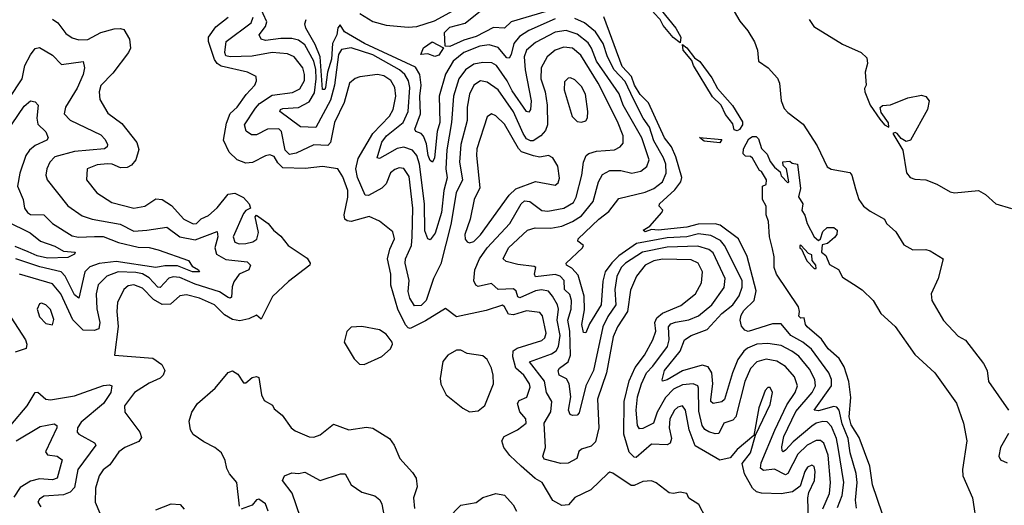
# Model space of a CAD drawing. Extents: x 1468344 to 1613994, y 525695 to 643861.
# Tile 322 of 427: x 1538915 to 1543402, y 623921 to 626134. Entities that reach past the tile are written whole.
import ezdxf

# ---------------------------------------------------------------- set-up
doc = ezdxf.new("R2010")
doc.units = 0

msp = doc.modelspace()

# ---------------------------------------------------------------- linework, layer by layer
at = {"layer": '0CON10XD'}
for points in [[(1541925, 626028), (1541893.1, 626053.1), (1541848, 626108), (1541834.2, 626135), (1541804.7, 626165), (1541796.5, 626196.5), (1541764.2, 626234.2), (1541761.2, 626258.8), (1541785, 626244.6), (1541905.5, 626095.5), (1541928.6, 626055), (1541925, 626028)], [(1540465, 626161.5), (1540525, 626126), (1540585, 626108.4), (1540685, 626100), (1540725, 626103.6), (1540805, 626129.2), (1540975, 626221.6)], [(1541159.2, 625809.2), (1541136.2, 625855), (1541087.4, 625925), (1541067.1, 625937.1), (1541025, 625939.4), (1540985, 625930.7), (1540947.1, 625905), (1540917, 625865), (1540892, 625785), (1540882.9, 625665), (1540861.4, 625541.4), (1540856.7, 625455), (1540863.3, 625413.3), (1540848.1, 625355), (1540837.9, 625255), (1540808, 625162), (1540785, 625130.8), (1540775, 625135.8), (1540761.4, 625171.4), (1540759.6, 625295), (1540736.7, 625475), (1540724.5, 625515), (1540705, 625540), (1540665, 625553), (1540635, 625547.6), (1540579.3, 625515), (1540555, 625501.8), (1540543.6, 625505), (1540565, 625576.1), (1540587, 625605), (1540663.1, 625665), (1540686, 625715), (1540693.1, 625825), (1540687.2, 625855), (1540671, 625885), (1540646.7, 625905), (1540525, 625974.6), (1540425, 626006), (1540381.2, 625998.8), (1540367.7, 625975), (1540350.1, 625835), (1540331.9, 625768.1), (1540265, 625642.7), (1540195, 625645.9), (1540100, 625715), (1540103.1, 625725), (1540115, 625728.9), (1540185.8, 625734.2), (1540235, 625760), (1540259.1, 625800.9), (1540266.9, 625865), (1540265, 625907.8), (1540255.6, 625945.6), (1540215, 626019.1), (1540185, 626041.2), (1540155, 626047.8), (1540105, 626048.8), (1540035, 626039.5), (1540014.8, 626044.8), (1540006, 626065), (1540035, 626102.5), (1540041.3, 626125), (1540007.6, 626197.6)], [(1541315, 626171.5), (1541155, 626123.7), (1541125, 626095.4), (1541075, 626097.8), (1540995, 626057.3), (1540938.9, 626041.1), (1540875, 626011.6), (1540853.8, 626013.8), (1540850.4, 626075), (1540875, 626100), (1540945, 626118.2), (1541015, 626174.9)], [(1542159.9, 626189.9), (1542196.6, 626126.6), (1542234, 626084), (1542263, 626033), (1542276.9, 625995), (1542282.5, 625945), (1542326.2, 625915), (1542368.3, 625868.3), (1542377.5, 625845), (1542386, 625765), (1542399.5, 625729.5), (1542415, 625711.2), (1542485, 625658), (1542549.2, 625559.2), (1542595, 625463.3), (1542612.9, 625452.9), (1542697.9, 625437.9), (1542706.9, 625425), (1542723.8, 625363.8), (1542738.9, 625315), (1542761.1, 625285), (1542791.2, 625261.2), (1542855.8, 625225), (1542866, 625205), (1542907.4, 625167.4), (1542945, 625108.8), (1542985, 625085.8), (1543045, 625086.9), (1543065, 625080.8), (1543123.3, 625045), (1543101.4, 624955), (1543069.5, 624885), (1543071.1, 624855), (1543125, 624764), (1543192.5, 624692.5), (1543225, 624674), (1543307.4, 624567.4), (1543324.5, 624535), (1543330, 624485), (1543420.8, 624355)], [(1539065, 626136.9), (1539089.6, 626119.6), (1539125, 626071.8), (1539155, 626051.2), (1539185, 626042.2), (1539225, 626043.8), (1539285, 626075.7), (1539345, 626092.1), (1539375, 626094.2), (1539389.2, 626089.2), (1539415.8, 626045.8), (1539420, 626005), (1539411.6, 625985), (1539338.9, 625891.1), (1539285, 625834.5), (1539277, 625805), (1539280.2, 625770.2), (1539317.5, 625707.5), (1539380.6, 625660.6), (1539449.7, 625575), (1539457.4, 625542.6), (1539444.7, 625495), (1539425, 625471.9), (1539405, 625461.1), (1539375, 625459.7), (1539336.1, 625476.1), (1539315, 625477.9), (1539267.6, 625472.4), (1539222.2, 625455), (1539220, 625405), (1539266.2, 625345), (1539335, 625301.4), (1539435, 625275.6), (1539485, 625284.6), (1539535, 625318.1), (1539565, 625314.5), (1539606.9, 625286.9), (1539663.7, 625225), (1539705, 625203.2), (1539720.8, 625205), (1539742.6, 625227.4), (1539775, 625241.7), (1539815, 625276.8), (1539865, 625339.7), (1539895, 625343.9), (1539935, 625323.1), (1539961.4, 625295), (1539967.5, 625275), (1539945, 625264.4), (1539935, 625251.1), (1539888.6, 625145), (1539895, 625120.9), (1539915, 625112.9), (1539945, 625114), (1539977.7, 625122.3), (1539995.5, 625134.5), (1540003.3, 625165), (1539988.8, 625235), (1539995, 625243.3), (1540048, 625205), (1540071.9, 625175), (1540105, 625148.2), (1540138.1, 625105), (1540225, 625048.1), (1540238.1, 625025), (1540237.1, 625015), (1540139.4, 624940.6), (1540067.8, 624872.2), (1540015, 624770), (1539995, 624787.5), (1539958.8, 624771.2), (1539917.9, 624762.1), (1539885, 624767.3), (1539848.6, 624788.6), (1539802.3, 624835), (1539735, 624865.6), (1539675, 624880), (1539645, 624875.3), (1539601.9, 624838.1), (1539565, 624837), (1539525, 624859.4), (1539475, 624910.7), (1539435, 624926.5), (1539409.2, 624920.8), (1539389.6, 624905), (1539361.2, 624845), (1539357.1, 624805), (1539363.4, 624736.6), (1539346.7, 624605), (1539521.2, 624591.2), (1539562.6, 624562.6), (1539576.4, 624535), (1539569.5, 624515), (1539555, 624500.4), (1539505, 624478.2), (1539438.7, 624435), (1539393.4, 624375), (1539394.6, 624345), (1539462.5, 624255), (1539469.7, 624230.3), (1539457.9, 624212.1), (1539395, 624184.3), (1539366.7, 624165), (1539326.2, 624105), (1539295, 624083.3), (1539276.9, 624055), (1539260.6, 623999.4), (1539258.6, 623935), (1539280.6, 623885)], [(1542041.2, 623865), (1542010, 623925), (1541965, 623954), (1541955, 623975.8), (1541925, 623981.9), (1541895, 623974.4), (1541875, 623977.8), (1541815, 624024.2), (1541795, 624033.1), (1541755, 624030.5), (1541715, 624011.5), (1541701.7, 624011.7), (1541618.3, 624068.3), (1541605, 624071.9), (1541595, 624065.6), (1541517.4, 623992.6), (1541445, 623957.1), (1541416, 623924), (1541385, 623920.6), (1541345, 623942.9), (1541295.4, 624025), (1541264, 624044), (1541199.7, 624099.7), (1541148.6, 624148.6), (1541122, 624185), (1541113, 624215), (1541123.5, 624235), (1541183.2, 624265), (1541222.7, 624295), (1541221.1, 624315), (1541195, 624347.5), (1541183.4, 624385), (1541191.6, 624398.4), (1541225.5, 624414.5), (1541241, 624459), (1541239.1, 624475), (1541212.7, 624515), (1541176.3, 624546.3), (1541162.7, 624597.3), (1541163.8, 624625), (1541182, 624638), (1541295, 624671.6), (1541308.1, 624685), (1541314.8, 624705.2), (1541298.1, 624785), (1541285, 624800.3), (1541225, 624808.2), (1541165, 624788.9), (1541142.8, 624792.8), (1541125, 624826.2), (1541115, 624833.2), (1541041, 624809), (1540905, 624780.8), (1540855, 624817.5), (1540765, 624761.8), (1540695, 624726.9), (1540685, 624729.3), (1540673, 624743), (1540638.8, 624815), (1540606.7, 624925), (1540605.7, 624975), (1540592, 625045), (1540601.4, 625088.6), (1540622.7, 625135), (1540615, 625168), (1540555, 625215.8), (1540507.8, 625237.8), (1540425, 625215.2), (1540407, 625217), (1540397.2, 625225), (1540393.8, 625245), (1540410.4, 625325), (1540410.4, 625355), (1540388.4, 625418.4), (1540364.7, 625454.7), (1540295, 625464.7), (1540216.3, 625456.3), (1540115, 625459.1), (1540091.1, 625481.1), (1540075, 625511.2), (1540055, 625517.5), (1540035, 625514), (1539976.4, 625483.6), (1539945, 625480.8), (1539906, 625496), (1539869.7, 625529.7), (1539843.3, 625585), (1539857.1, 625662.9), (1539875, 625706.3), (1539905.6, 625735), (1539946.9, 625793.1), (1539986.4, 625835), (1539994.4, 625855), (1539992.5, 625875), (1539954, 625895), (1539832.7, 625922.7), (1539814.5, 625934.5), (1539802.8, 625952.8), (1539775.6, 626035), (1539776.3, 626055), (1539808.6, 626101.4), (1539865.3, 626145)], [(1542511, 623795), (1542507.2, 623955), (1542510.8, 623979.2), (1542537.4, 624035), (1542540.3, 624075), (1542535, 624097.5), (1542525, 624104.4), (1542505, 624094.5), (1542493.2, 624075), (1542472, 624008), (1542437.1, 623982.9), (1542385, 623973.5), (1542295, 623976), (1542273.1, 623983.1), (1542255, 623998.8), (1542218.8, 624065), (1542207.9, 624112.1), (1542245, 624160), (1542268.8, 624241.2), (1542335, 624380), (1542345.6, 624435), (1542335, 624458), (1542325, 624458), (1542312.9, 624445), (1542283.8, 624365), (1542260.7, 624239.3), (1542185, 624176.2), (1542152.6, 624137.4), (1542105, 624127.7), (1541993, 624193), (1541965.5, 624265), (1541949.8, 624355), (1541935, 624374.6), (1541915, 624368.9), (1541899.3, 624355), (1541878.1, 624315), (1541875.2, 624275), (1541885.6, 624225), (1541880, 624205), (1541865, 624197.1), (1541795, 624199.8), (1541725, 624139.2), (1541715, 624140), (1541693.3, 624163.3), (1541667.7, 624245), (1541670.5, 624395), (1541692.1, 624487.9), (1541720.6, 624549.4), (1541763, 624605), (1541801.1, 624675), (1541814.7, 624715), (1541810.2, 624755), (1541819.4, 624775), (1541845, 624797.4), (1541928.7, 624831.3), (1541994.7, 624885), (1542022.6, 624935), (1542026.6, 624985), (1542007.3, 625025), (1541975, 625039.1), (1541845, 625043), (1541805, 625034.8), (1541765, 625015.2), (1541726.1, 624965), (1541698.9, 624901.1), (1541684.8, 624805), (1541638.8, 624735), (1541619.6, 624689.6), (1541589.8, 624525), (1541548.4, 624405), (1541554.8, 624275), (1541539, 624211), (1541519.6, 624190.4), (1541475, 624177.1), (1541463.9, 624166.1), (1541454.4, 624135), (1541415, 624113.1), (1541381.4, 624111.4), (1541305, 624132.2), (1541298.6, 624145), (1541311.1, 624185), (1541305.4, 624295), (1541335, 624346.9), (1541339.7, 624395), (1541315.5, 624435.5), (1541307, 624487), (1541238.6, 624575), (1541339, 624611), (1541359.5, 624625), (1541371, 624645), (1541377.9, 624695), (1541365.1, 624765), (1541370.3, 624815), (1541365.6, 624835), (1541342.6, 624875), (1541325, 624897.4), (1541293.6, 624903.6), (1541265, 624899.2), (1541195, 624866.9), (1541185, 624871.9), (1541177.8, 624897.8), (1541165, 624908.3), (1541095.3, 624905.3), (1541065, 624931.5), (1541005, 624918.1), (1540993.1, 624925), (1540984.5, 624944.5), (1540988.7, 624995), (1541010.4, 625045), (1541045.4, 625095), (1541149.2, 625205), (1541200.9, 625295), (1541215, 625308.3), (1541239.6, 625305), (1541295, 625265.3), (1541321.8, 625261.8), (1541394.7, 625274.7), (1541438.8, 625301.2), (1541451, 625325), (1541477, 625425), (1541484.6, 625485), (1541496.7, 625515), (1541509.2, 625525), (1541543.8, 625535), (1541625, 625541.6), (1541651.6, 625555), (1541665, 625571.2), (1541665.2, 625605), (1541639.5, 625669.5), (1541551.8, 625845), (1541472, 625972), (1541435, 626004.3), (1541395, 626008.7), (1541355.2, 625994.8), (1541319.2, 625965), (1541291.6, 625915), (1541290.6, 625865), (1541309.1, 625805), (1541319.2, 625745), (1541320.4, 625655), (1541310.6, 625629.4), (1541289.3, 625605), (1541255, 625582.8), (1541242.3, 625582.3), (1541225, 625591.7), (1541209, 625615), (1541165, 625714.8), (1541095.6, 625815), (1541045, 625849.7), (1541015, 625854.7), (1540985, 625836.2), (1540965, 625794.4), (1540954.8, 625735), (1540953.6, 625675), (1540925.2, 625565), (1540920, 625485), (1540932.5, 625405), (1540904.8, 625345), (1540879.4, 625200.6), (1540835, 625022.1), (1540801.4, 624955), (1540767.4, 624855), (1540745, 624831.4), (1540715, 624830.4), (1540693.3, 624865), (1540685.2, 624895), (1540689.5, 624945), (1540672.4, 625025), (1540673.5, 625045), (1540700.2, 625105), (1540704, 625145), (1540706.9, 625275), (1540689.6, 625419.6), (1540665, 625455.9), (1540645, 625458.6), (1540625, 625451.8), (1540605, 625436.2), (1540584.5, 625385.5), (1540565, 625366.8), (1540505, 625333.2), (1540488.9, 625335), (1540453.9, 625415), (1540447.6, 625455), (1540457.8, 625502.2), (1540523.9, 625616.1), (1540600.5, 625695), (1540616.7, 625725), (1540630, 625785), (1540625.2, 625825), (1540607, 625857), (1540575, 625878.8), (1540545, 625884.3), (1540465, 625873.7), (1540444.1, 625865.9), (1540418.4, 625845), (1540393.8, 625756.2), (1540350.2, 625665), (1540331.3, 625575), (1540319.5, 625560.5), (1540255, 625563.5), (1540175, 625525.9), (1540145, 625520.5), (1540125, 625539.2), (1540107.9, 625625), (1540096.8, 625636.8), (1540045, 625635.2), (1539995, 625609.4), (1539971.3, 625608.7), (1539946.6, 625626.6), (1539940.2, 625655), (1539989.4, 625730.6), (1540008.1, 625751.9), (1540065, 625790), (1540157.7, 625802.3), (1540191.6, 625818.4), (1540212.5, 625857.5), (1540212.9, 625885), (1540204.8, 625915), (1540165.5, 625965.5), (1540135, 625979.1), (1540065, 625984.8), (1539975, 625967.9), (1539874.4, 625964.4), (1539855, 625969.4), (1539849.3, 625985), (1539855.6, 626034.4), (1539969.9, 626120.1), (1539978.9, 626145)], [(1541355, 626137.5), (1541235.6, 626084.4), (1541192.8, 626057.2), (1541167.7, 626025), (1541154.8, 625975.2), (1541145, 625959.2), (1541135, 625960.7), (1541095, 626006.6), (1541055, 626020), (1541012.7, 626012.7), (1540939.6, 625985), (1540890.2, 625945), (1540854.9, 625885.1), (1540826.9, 625785), (1540830, 625665), (1540818.1, 625625), (1540805, 625504), (1540795.8, 625484.2), (1540785, 625492.1), (1540776.6, 625515), (1540768.3, 625568.3), (1540755, 625602.9), (1540745, 625615.3), (1540720, 625625), (1540715.3, 625635), (1540742.3, 625705), (1540738.4, 625785), (1540745.4, 625835.4), (1540738.9, 625885), (1540718.2, 625918.2), (1540486.3, 626025), (1540395, 626078.4), (1540375, 626110.8), (1540365, 626097.1), (1540360.1, 626065), (1540340.6, 626025), (1540336.1, 625953.9), (1540317.7, 625895), (1540309.3, 625825), (1540305, 625815.3), (1540295, 625815.4), (1540284.4, 625965), (1540260.9, 626020.9), (1540219.2, 626095), (1540214.3, 626115), (1540220, 626135)], [(1542641.9, 623911.9), (1542663.4, 623966.6), (1542670.1, 624025), (1542644.4, 624184.4), (1542637.6, 624225), (1542615, 624281.1), (1542595, 624301), (1542575, 624303.7), (1542545, 624295.2), (1542525, 624281.9), (1542439.7, 624210.3), (1542405, 624173.1), (1542395, 624165.6), (1542390.3, 624170.3), (1542388.1, 624188.1), (1542397.9, 624235), (1542451.6, 624348.4), (1542526.4, 624435), (1542541.1, 624465), (1542539.1, 624495), (1542515, 624541.6), (1542465, 624600.3), (1542434.1, 624624.1), (1542385, 624648.8), (1542325, 624659), (1542274.6, 624655.4), (1542232.5, 624637.5), (1542215, 624624.3), (1542187.9, 624585), (1542163.5, 624525), (1542127.1, 624402.9), (1542115, 624393.5), (1542075.5, 624385.5), (1542065, 624394.2), (1542064, 624404), (1542073.5, 624475), (1542069.8, 624525), (1542052.6, 624552.6), (1542025, 624560), (1541935, 624533.8), (1541865, 624493.2), (1541845, 624487.5), (1541842.9, 624492.9), (1541854.1, 624535), (1541925.6, 624624.4), (1541945, 624675.4), (1541974.6, 624695.4), (1542047.8, 624722.2), (1542114.7, 624795), (1542165, 624835.2), (1542193.5, 624876.5), (1542206.9, 624915), (1542207.2, 624945), (1542126.9, 625105), (1542108.1, 625128.1), (1542065, 625150.3), (1542009, 625159), (1541955, 625145.1), (1541865, 625139.8), (1541726, 625114), (1541645, 625058), (1541613.5, 625026.5), (1541582.9, 624985), (1541572.4, 624942.4), (1541565.2, 624835), (1541511.9, 624748.1), (1541495, 624706.7), (1541485, 624708.8), (1541476.7, 624745), (1541488.4, 624811.6), (1541487, 624875), (1541460.1, 624970.1), (1541431.4, 625001.4), (1541407.7, 625015), (1541405.3, 625025), (1541479.4, 625095), (1541484, 625105), (1541459.2, 625125), (1541460, 625135), (1541554.2, 625225), (1541599.7, 625260.3), (1541645, 625319.3), (1541765, 625347.4), (1541805, 625364.8), (1541844.6, 625395.4), (1541861.5, 625435), (1541859.1, 625475), (1541848.9, 625505), (1541805, 625582.1), (1541784.7, 625644.7), (1541756.3, 625685), (1541711.8, 625771.8), (1541675, 625853), (1541624.8, 625904.8), (1541594.5, 625965), (1541574.2, 626025), (1541539.4, 626079.4), (1541489.6, 626119.6), (1541445, 626139.7)], [(1542205, 624737.8), (1542198.5, 624765), (1542203, 624787), (1542215, 624808.5), (1542262.2, 624855), (1542271.1, 624898.9), (1542229.6, 625055), (1542190.8, 625135), (1542107.3, 625197.3), (1542085, 625203.7), (1542007.4, 625202.6), (1541955, 625188.2), (1541825.2, 625175.3), (1541795, 625178.1), (1541765, 625167.1), (1541755.8, 625175), (1541786.7, 625193.3), (1541841.4, 625255), (1541845.8, 625265.8), (1541828.8, 625285), (1541831.4, 625295), (1541901.2, 625358.8), (1541927.3, 625395), (1541932.3, 625415), (1541905, 625508.9), (1541885, 625554.7), (1541853.6, 625595), (1541780.4, 625755), (1541742.8, 625792.8), (1541717.3, 625835), (1541703, 625875), (1541661.1, 625921.1), (1541576.9, 626146.9)], [(1542512.9, 626135), (1542533.5, 626103.5), (1542665, 626022.9), (1542750, 625985), (1542775, 625960), (1542778.8, 625935), (1542767.5, 625895), (1542772.5, 625835), (1542765, 625820), (1542766, 625805), (1542791.4, 625745), (1542835, 625680.6), (1542856.9, 625655), (1542876.2, 625643.8), (1542875, 625664), (1542841.2, 625711.2), (1542836.1, 625733.9), (1542847.3, 625742.7), (1542883.9, 625746.1), (1542962.7, 625777.3), (1543025, 625790), (1543044.3, 625784.3), (1543059.2, 625765), (1543052, 625725), (1542974.8, 625585.2), (1542955, 625578.5), (1542932.5, 625592.5), (1542914.2, 625615), (1542905, 625619.6), (1542894.7, 625615.3), (1542939.4, 625539.4), (1542955.9, 625435.9), (1542973.3, 625415), (1542995, 625407.5), (1543045, 625404.4), (1543095, 625384.4), (1543155, 625349.2), (1543175, 625344.6), (1543285, 625356), (1543316.8, 625336.8), (1543363.8, 625295), (1543435, 625274.3)], [(1542575.5, 623905), (1542605.4, 623974.6), (1542609.7, 624025), (1542599.4, 624149.4), (1542580.3, 624205), (1542565, 624216.8), (1542545, 624217.3), (1542503.8, 624195), (1542461.9, 624155), (1542415, 624066), (1542405, 624059.5), (1542355.6, 624085.6), (1542305, 624080.2), (1542290.8, 624090.8), (1542294.5, 624115), (1542357, 624263), (1542410.5, 624379.5), (1542448.7, 624435), (1542459.6, 624465), (1542446.7, 624506.7), (1542405, 624553.7), (1542365, 624578), (1542316.8, 624586.8), (1542275, 624574.8), (1542246, 624545), (1542219.3, 624485), (1542178.7, 624325), (1542165, 624308.6), (1542124.5, 624295.5), (1542101.4, 624248.6), (1542085, 624246.6), (1542055, 624255.7), (1542037.4, 624267.4), (1542025.1, 624285.1), (1542009.3, 624350.7), (1542008.9, 624455), (1542005, 624466.2), (1541984.3, 624474.3), (1541935, 624470.2), (1541895, 624450), (1541857.7, 624412.3), (1541819.7, 624345), (1541803.8, 624296.2), (1541755, 624270.7), (1541739.9, 624269.9), (1541730.9, 624285), (1541724.9, 624355.1), (1541730.1, 624415), (1541748.9, 624475), (1541771.1, 624525), (1541800.5, 624555), (1541867.9, 624645), (1541875.4, 624675), (1541872.1, 624735), (1541882.2, 624747.8), (1541903.6, 624756.4), (1541965, 624766.1), (1542007.8, 624785), (1542069.1, 624835), (1542125.7, 624914.3), (1542129.6, 624955), (1542075, 625071.9), (1542055, 625086.6), (1542005, 625101.5), (1541865, 625097.9), (1541753.3, 625075), (1541675.2, 625025), (1541656.5, 625005), (1541636.1, 624963.9), (1541627.2, 624905), (1541632.4, 624835), (1541595, 624781.4), (1541572.8, 624735), (1541529.3, 624535), (1541495.2, 624465), (1541465, 624342), (1541455, 624331.9), (1541435, 624330), (1541424.4, 624335), (1541416.4, 624355), (1541426.6, 624415), (1541419.8, 624475), (1541407, 624497), (1541374.2, 624514.2), (1541369.7, 624535), (1541374.4, 624545.6), (1541414.9, 624575.1), (1541424.6, 624605), (1541422.6, 624715), (1541413.6, 624765), (1541427.8, 624815), (1541429.1, 624855), (1541421.8, 624881.8), (1541397.9, 624905), (1541396.2, 624945), (1541377.5, 624965), (1541355, 624972.4), (1541265, 624962.3), (1541261.1, 624975), (1541266.5, 625005), (1541260.2, 625010.2), (1541185, 625018.4), (1541131.7, 625031.7), (1541118.6, 625045), (1541142.7, 625095), (1541229.4, 625175), (1541264.4, 625185.6), (1541335, 625183.8), (1541385, 625193.2), (1541435, 625215.2), (1541475, 625241), (1541528.3, 625305), (1541553.3, 625395), (1541570.8, 625429.2), (1541605, 625447.5), (1541655, 625447), (1541705, 625435.2), (1541745, 625443.4), (1541772.7, 625465), (1541783.3, 625495), (1541750.3, 625595), (1541665.5, 625745), (1541646.8, 625796.8), (1541543.4, 625945), (1541521.6, 626005), (1541505, 626028.8), (1541455, 626068.2), (1541405, 626085.2), (1541355, 626076.6), (1541265, 626030.4), (1541225.2, 625995), (1541214.8, 625965.1), (1541218.9, 625905), (1541246.5, 625765), (1541242.5, 625725), (1541235, 625713.3), (1541225, 625716.2), (1541159.2, 625809.2)], [(1540807, 625967), (1540775, 625978), (1540742.5, 625975), (1540755, 626005.7), (1540795, 626033.1), (1540846.2, 626006.2), (1540825, 625972.5), (1540807, 625967)], [(1538867.6, 625775), (1538926.1, 625865), (1538938.4, 625925), (1538965, 625974.5), (1538985, 626002.2), (1539005, 626007.9), (1539065, 625972.9), (1539105, 625929.3), (1539205, 625944), (1539211.2, 625915), (1539203.9, 625885), (1539177.4, 625822.6), (1539123.2, 625735), (1539117.5, 625705), (1539145, 625676.4), (1539285, 625609.1), (1539305, 625587.8), (1539315.4, 625565), (1539314.5, 625555), (1539301.2, 625545), (1539165, 625533.3), (1539075, 625509.5), (1539052.5, 625485), (1539038.5, 625455), (1539034.5, 625425), (1539040.6, 625405), (1539135.2, 625285.2), (1539199.8, 625239.8), (1539245, 625225.7), (1539373, 625203), (1539435, 625171.1), (1539495, 625175.3), (1539585, 625188.8), (1539645, 625144.8), (1539715, 625131), (1539815, 625168.9), (1539817.8, 625145), (1539803.9, 625093.9), (1539811.8, 625065), (1539855, 625041.2), (1539951.2, 625031.2), (1539966.7, 625015), (1539959, 624995), (1539915.4, 624975), (1539890.9, 624939.1), (1539882.9, 624917.1), (1539880.2, 624869.8), (1539875, 624864.7), (1539865, 624868.2), (1539825, 624893.4), (1539715, 624929.6), (1539645, 624959.9), (1539615, 624962.8), (1539595, 624956.5), (1539555, 624913.4), (1539545, 624915.2), (1539505, 624957.2), (1539475, 624975.4), (1539445, 624982.7), (1539364.3, 624985.7), (1539311.5, 624965), (1539273.4, 624926.6), (1539263, 624885), (1539266.1, 624816.1), (1539280.4, 624755), (1539275.3, 624725), (1539255, 624717.8), (1539205, 624718.6), (1539157.1, 624767.1), (1539101.9, 624885), (1539065, 624930), (1538915, 624974.2)], [(1542185, 625627.6), (1542171.7, 625631.7), (1542165, 625660), (1542131.7, 625701.7), (1542112.4, 625745), (1542072.8, 625782.8), (1541986.2, 625925), (1541978.3, 625948.3), (1541938, 625995), (1541935, 626021.2), (1541955.9, 626005.9), (1541990.8, 625960.7), (1542015, 625942.9), (1542069.3, 625869.3), (1542095, 625820.5), (1542163.1, 625743.1), (1542208.4, 625668.4), (1542208.4, 625655), (1542195, 625633.5), (1542185, 625627.6)], [(1541475, 625667.5), (1541495, 625673.8), (1541503.1, 625686.9), (1541504.6, 625715.4), (1541493.9, 625795), (1541475, 625829.5), (1541445, 625860.6), (1541425, 625869.4), (1541415, 625866.9), (1541398.5, 625851.5), (1541396, 625815), (1541433.1, 625693.1), (1541455, 625670), (1541475, 625667.5)], [(1538825, 625579.2), (1538935, 625740), (1538965, 625764.4), (1538985, 625760), (1538999.4, 625745), (1538993.5, 625685), (1538998.5, 625658.5), (1539035, 625622.5), (1539045.6, 625595), (1539038.1, 625585), (1538985, 625560.7), (1538959.8, 625540.2), (1538943.5, 625515), (1538915.6, 625435), (1538905.8, 625375), (1538931.2, 625315), (1538936.4, 625275), (1538950, 625255), (1538965, 625246.9), (1539025, 625244.7), (1539064.6, 625205), (1539155, 625148.6), (1539183.7, 625143.7), (1539256.4, 625146.4), (1539295, 625146), (1539365, 625119.5), (1539455, 625096.9), (1539505, 625096.5), (1539546.2, 625085), (1539685, 625037.3), (1539701.3, 625011.3), (1539729.4, 624995), (1539733.8, 624985), (1539702.9, 624985), (1539635, 625013.2), (1539577.2, 625012.8), (1539535, 625005.6), (1539355, 625031.6), (1539277.2, 625022.8), (1539235, 625007.2), (1539212.3, 624985), (1539185, 624865.7), (1539165, 624881.1), (1539122.9, 624965), (1539104.7, 624985), (1539007.4, 625007.4), (1538898.1, 625045)], [(1540965, 625117.3), (1540985, 625123.3), (1541015, 625153.8), (1541146.1, 625333.9), (1541176.1, 625363.9), (1541265, 625396.5), (1541355, 625380.8), (1541369, 625391), (1541375, 625412.5), (1541366.9, 625466.9), (1541344.6, 625504.6), (1541324.5, 625514.5), (1541285, 625507.9), (1541256.9, 625513.1), (1541202.5, 625532.5), (1541187.6, 625547.6), (1541125, 625658.2), (1541085, 625695.4), (1541065, 625704.5), (1541045, 625692), (1540998.5, 625545), (1540996.5, 625515), (1541012.1, 625367.9), (1540986.5, 625315), (1540967.8, 625225), (1540943.5, 625155), (1540944.7, 625134.7), (1540955, 625121.1), (1540965, 625117.3)], [(1542105, 625573.3), (1542035, 625580), (1542012.5, 625597.5), (1542115, 625587.5), (1542105, 625573.3)], [(1542845.9, 623885.9), (1542801.8, 624015), (1542789.5, 624099.5), (1542740.4, 624230.4), (1542705, 624288.5), (1542695.3, 624324.7), (1542702.6, 624412.6), (1542693, 624485), (1542672.5, 624552.5), (1542649.7, 624589.7), (1542599.6, 624635), (1542568.6, 624678.6), (1542504.4, 624735), (1542496.2, 624745), (1542490, 624775), (1542475, 624773.8), (1542465, 624782.5), (1542468.8, 624805), (1542463.8, 624825), (1542364.1, 624974.1), (1542353.8, 625005), (1542353, 625053), (1542345, 625090), (1542332.5, 625145), (1542327.5, 625215), (1542317.5, 625245), (1542317.5, 625285), (1542300, 625315), (1542300, 625375), (1542317.5, 625382.5), (1542318, 625405), (1542295, 625442.5), (1542286.2, 625446.2), (1542255, 625503.3), (1542245, 625511.2), (1542222.9, 625512.9), (1542212.4, 625522.4), (1542214.3, 625545), (1542238.6, 625591.4), (1542255, 625602.4), (1542272, 625602), (1542281.6, 625591.6), (1542295, 625546.7), (1542321.3, 625521.3), (1542335, 625487.5), (1542355, 625461.4), (1542380.8, 625440.8), (1542385, 625423.3), (1542415, 625390), (1542420, 625395), (1542410, 625455), (1542395, 625470), (1542393, 625487), (1542425, 625490), (1542435, 625480), (1542460, 625475), (1542473.3, 625365), (1542463.8, 625326.2), (1542483.6, 625295), (1542479.5, 625265), (1542493.1, 625243.1), (1542504.4, 625205), (1542535, 625144.7), (1542555, 625127.5), (1542563.9, 625136.1), (1542575, 625169.2), (1542595, 625187.5), (1542625, 625187.5), (1542641.2, 625175), (1542638.5, 625155), (1542628.3, 625141.7), (1542596.3, 625113.7), (1542572.4, 625107.6), (1542569.2, 625075), (1542589, 625059), (1542605, 625018.5), (1542646.4, 624996.4), (1542665, 624961.2), (1542715, 624928.8), (1542755, 624903.3), (1542803.8, 624855), (1542838.8, 624795), (1542905, 624736.2), (1542995, 624608.8), (1543086, 624525), (1543185, 624386.7), (1543215.7, 624295.7), (1543231.9, 624215), (1543212.3, 624085), (1543213.8, 624055), (1543256.9, 623955), (1543276.5, 623825)], [(1538855.7, 625215.7), (1538963.3, 625163.3), (1539010.6, 625125), (1539075, 625101.7), (1539115, 625079.5), (1539167.5, 625075), (1539164.3, 625065), (1539135, 625050), (1539042.2, 625047.8), (1538995, 625057.4), (1538953.3, 625076.7), (1538895, 625100.2)], [(1542545, 625000), (1542543.3, 625015), (1542526.9, 625036.9), (1542525, 625063.3), (1542509.2, 625069.2), (1542475, 625106.7), (1542470, 625105), (1542470, 625095), (1542478.3, 625088.3), (1542502.5, 625035), (1542535, 625000), (1542545, 625000)], [(1539065, 624743.3), (1539071.4, 624768.6), (1539055, 624812.9), (1539035, 624835.5), (1539015, 624841.8), (1539005, 624838.9), (1538994.7, 624815), (1539005, 624779.4), (1539035, 624749.4), (1539065, 624743.3)], [(1538858.2, 624805), (1538942.3, 624675), (1538947.8, 624655), (1538944.2, 624635.8), (1538895, 624618.8)], [(1540485, 624563.3), (1540565, 624599.1), (1540604.4, 624635), (1540614.3, 624655), (1540611.9, 624665), (1540585, 624701.4), (1540555, 624721.4), (1540475, 624736.2), (1540425, 624732.5), (1540406.1, 624713.9), (1540394, 624665), (1540438.8, 624588.8), (1540464.4, 624564.4), (1540485, 624563.3)], [(1542727.8, 623907.8), (1542724.5, 623945), (1542731.1, 624025), (1542726.6, 624066.6), (1542700.1, 624160.1), (1542689.9, 624225), (1542663.3, 624293.3), (1542650, 624355), (1542638.8, 624368.8), (1542625, 624372.2), (1542555, 624352.3), (1542535.6, 624355), (1542614.4, 624465), (1542614.8, 624494.8), (1542603, 624525), (1542523.3, 624633.4), (1542484.7, 624665), (1542428.6, 624695), (1542385, 624748.1), (1542345, 624748.5), (1542235, 624713.9), (1542219.9, 624719.9), (1542205, 624737.8)], [(1540965, 624347.1), (1541005, 624351.4), (1541034.2, 624375.8), (1541074.2, 624475), (1541073.3, 624515), (1541065, 624546.7), (1541045.4, 624585.4), (1541025, 624602), (1540955, 624613.8), (1540925, 624628), (1540905, 624628), (1540866.7, 624605), (1540844.1, 624575.9), (1540830.9, 624499.1), (1540835, 624473.3), (1540858.1, 624425), (1540935, 624364.4), (1540965, 624347.1)], [(1539917, 623917), (1539904.5, 624024.5), (1539871.4, 624065), (1539859.7, 624089.7), (1539852.2, 624125), (1539835, 624160), (1539805, 624185.4), (1539755, 624210), (1539705, 624244.5), (1539692.8, 624265), (1539687.8, 624305), (1539699.3, 624345), (1539725.5, 624385), (1539805.7, 624455), (1539865, 624526.2), (1539885, 624533.8), (1539909.5, 624519.5), (1539935, 624480), (1539945, 624480), (1539975, 624503.3), (1539995, 624507.5), (1540005, 624503.3), (1540017.3, 624425), (1540028.5, 624398.5), (1540067, 624377), (1540075, 624361.2), (1540111.7, 624331.7), (1540151.9, 624275), (1540170.9, 624260.9), (1540235, 624233.5), (1540255, 624231.8), (1540285, 624242.2), (1540345, 624290.4), (1540415, 624265.4), (1540495, 624276.9), (1540525, 624272.9), (1540600.6, 624225), (1540621.9, 624195), (1540647.1, 624135), (1540705, 624070.5), (1540721.5, 624045), (1540726.2, 624005), (1540710.4, 623955), (1540715, 623906.7)], [(1538875, 624287.2), (1538948.9, 624375), (1538985, 624435.4), (1538997.6, 624437.6), (1539034.8, 624404.8), (1539055, 624401.2), (1539165, 624420.6), (1539296.9, 624466.9), (1539325, 624470), (1539335.4, 624465.4), (1539330.9, 624435), (1539296.9, 624385), (1539195, 624299.8), (1539178.4, 624275), (1539177.5, 624255), (1539185, 624245.5), (1539255.3, 624205.3), (1539261.5, 624195), (1539180.6, 624085), (1539165, 624002.2), (1539145, 623981.9), (1539115, 623969.3), (1539025, 623962.3), (1539005, 623949.4), (1538998.5, 623935), (1539011.5, 623915)], [(1538899.2, 624215), (1539008.9, 624281.1), (1539071.9, 624291.9), (1539084, 624285), (1539084.4, 624275), (1539032.2, 624165), (1539041.9, 624151.9), (1539086, 624146), (1539108.5, 624128.5), (1539086.6, 624045), (1539065, 624037.9), (1539005, 624042.7), (1538965, 624031.3), (1538917.8, 624002.2), (1538887.7, 623957.7)], [(1543421.7, 624248.3), (1543385.5, 624184.5), (1543377.1, 624145), (1543385, 624128.8), (1543415.6, 624115.6)], [(1540195, 623865.7), (1540156.2, 623976.2), (1540112.5, 624035), (1540122.5, 624055), (1540155, 624068.8), (1540185, 624065.8), (1540215, 624072.5), (1540285, 624034.2), (1540377.5, 624065), (1540398.8, 624065), (1540425.7, 624015), (1540475, 623981.8), (1540533.9, 623963.9), (1540556.9, 623946.9), (1540566.2, 623926.2), (1540586.2, 623815)], [(1540865, 623859.4), (1540925, 623921.5), (1540995, 623934.1), (1541025, 623956.2), (1541085, 623975.7), (1541125, 623968), (1541163.2, 623923.2), (1541178.9, 623895)], [(1539535, 623901.2), (1539605, 623928.6), (1539646.7, 623925), (1539664.4, 623904.4)], [(1540047.5, 623895), (1540035, 623927.5), (1540005, 623950), (1539993.6, 623946.4), (1539975, 623922.5), (1539924.1, 623904.1)]]:
    msp.add_lwpolyline(points, dxfattribs=at)

doc.saveas('drawing.dxf')
